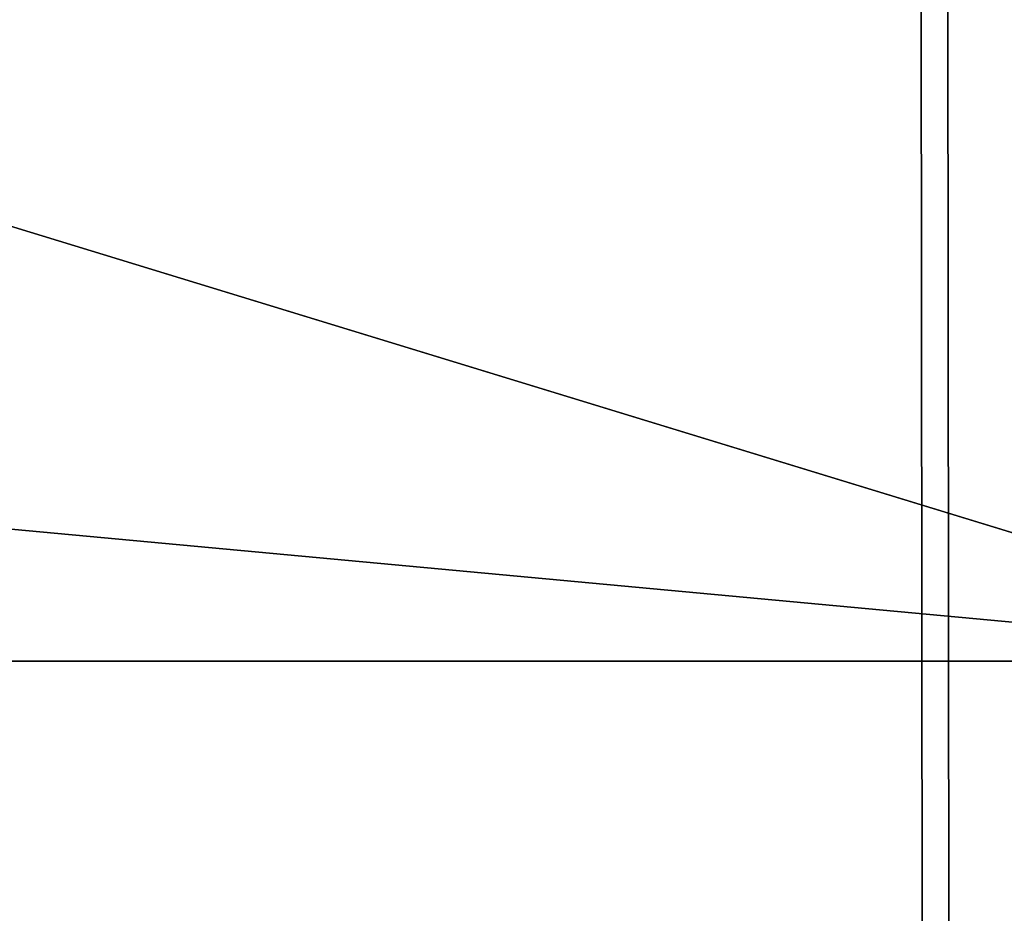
# Model space of a CAD drawing. Extents: x 219 to 498, y 110 to 382.
# Tile 498 of 656: x 349.4127 to 349.5227, y 116.9888 to 117.0886. Entities that reach past the tile are written whole.
import ezdxf

# ---------------------------------------------------------------- set-up
doc = ezdxf.new("R2010")
doc.units = 0
doc.header["$MEASUREMENT"] = 0
doc.layers.get('0').update_dxf_attribs({"color": 144, "linetype": 'CONTINUOUS'})
doc.layers.add('VOILE', color=134, linetype='CONTINUOUS')

# ---------------------------------------------------------------- blocks, each defined once
blk = doc.blocks.new('_6_1')
for p, q in [((129.7604, -9, -6.2125), (131.5, 5.5, -6.4224)), ((131.5, 5.5, -6.4224), (131.5, -5.5, -6.4224)), ((131.5, -5.5, 6.4224), (131.5, 5.5, -6.4224))]:
    blk.add_line(p, q)
at = {"color": 8}
mesh = blk.add_polyface(dxfattribs=at)
corners = [(131.5, 5.5, -6.4224), (129.7604, -9, -6.2125), (129.7604, 9, -6.2125)]
mesh.append_faces([[corners[k] for k in face] for face in [(0, 1, 2)]], dxfattribs={"color": 8})
mesh = blk.add_polyface(dxfattribs=at)
corners = [(131.5, -5.5, -6.4224), (129.7604, -9, -6.2125), (131.5, 5.5, -6.4224)]
mesh.append_faces([[corners[k] for k in face] for face in [(0, 1, 2)]], dxfattribs={"color": 8})
mesh = blk.add_polyface(dxfattribs=at)
corners = [(131.5, 5.5, 6.4224), (131.5, -5.5, 6.4224), (131.5, 5.5, -6.4224)]
mesh.append_faces([[corners[k] for k in face] for face in [(0, 1, 2)]], dxfattribs={"color": 8})
mesh = blk.add_polyface(dxfattribs=at)
corners = [(131.5, 5.5, -6.4224), (131.5, -5.5, 6.4224), (131.5, -5.5, -6.4224)]
mesh.append_faces([[corners[k] for k in face] for face in [(0, 1, 2)]], dxfattribs={"color": 8})
blk = doc.blocks.new('COMPOSANT_6')
blk.add_blockref('_6_1', (0, 0))
blk = doc.blocks.new('GROUPE_21')
at = {"color": 251}
for p, q in [((1.58589, 11.27163, 2.90823), (1.59743, 0.61502, 0.02231)), ((1.58354, 10.6886, 5.16361), (1.5951, 0.00614, 2.27069))]:
    blk.add_line(p, q, dxfattribs=at)
mesh = blk.add_polyface(dxfattribs=at)
corners = [(1.58589, 11.27163, 2.90823), (1.36578, 0.62081), (1.35425, 11.27717, 2.88585), (1.59743, 0.61502, 0.02231)]
mesh.append_faces([[corners[k] for k in face] for face in [(0, 1, 2), (1, 0, 3)]], dxfattribs={"vtx0": -1, "color": 251})
mesh = blk.add_polyface(dxfattribs=at)
corners = [(1.80859, 11.25488, 2.97393), (1.59743, 0.61502, 0.02231), (1.58589, 11.27163, 2.90823), (1.82013, 0.59753, 0.08781)]
mesh.append_faces([[corners[k] for k in face] for face in [(0, 1, 2), (1, 0, 3)]], dxfattribs={"vtx0": -1, "color": 251})
mesh = blk.add_polyface(dxfattribs=at)
corners = [(1.5951, 0.00614, 2.27069), (1.80638, 10.70568, 5.09845), (1.58354, 10.6886, 5.16361), (1.81794, 0.02397, 2.20574)]
mesh.append_faces([[corners[k] for k in face] for face in [(0, 1, 2), (1, 0, 3)]], dxfattribs={"vtx0": -1, "color": 251})
mesh = blk.add_polyface(dxfattribs=at)
corners = [(1.36341, 0, 2.29242), (1.58354, 10.6886, 5.16361), (1.35185, 10.68271, 5.18541), (1.5951, 0.00614, 2.27069)]
mesh.append_faces([[corners[k] for k in face] for face in [(0, 1, 2), (1, 0, 3)]], dxfattribs={"vtx0": -1, "color": 251})
blk = doc.blocks.new('GROUPE_10')
at = {"zscale": -1, "rotation": 360}
blk.add_blockref('GROUPE_21', (125.16574, 0, 43.24082), dxfattribs=at)
at = {"extrusion": (3.90659e-09, 0.262189, 0.965016), "xscale": 0.0422336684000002, "yscale": 0.0548489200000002, "zscale": 0.0548489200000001, "rotation": 90}
blk.add_blockref('COMPOSANT_6', (-126.51366, 1.64164, 35.77546), dxfattribs=at)
blk = doc.blocks.new('GROUP_35')
at = {"layer": 'VOILE'}
blk.add_blockref('GROUPE_10', (0, 0.27775, -0.43169), dxfattribs=at)

msp = doc.modelspace()

# ---------------------------------------------------------------- block references
msp.add_blockref('GROUP_35', (222.75513, 114.39526, 147.87863))

doc.saveas('drawing.dxf')
